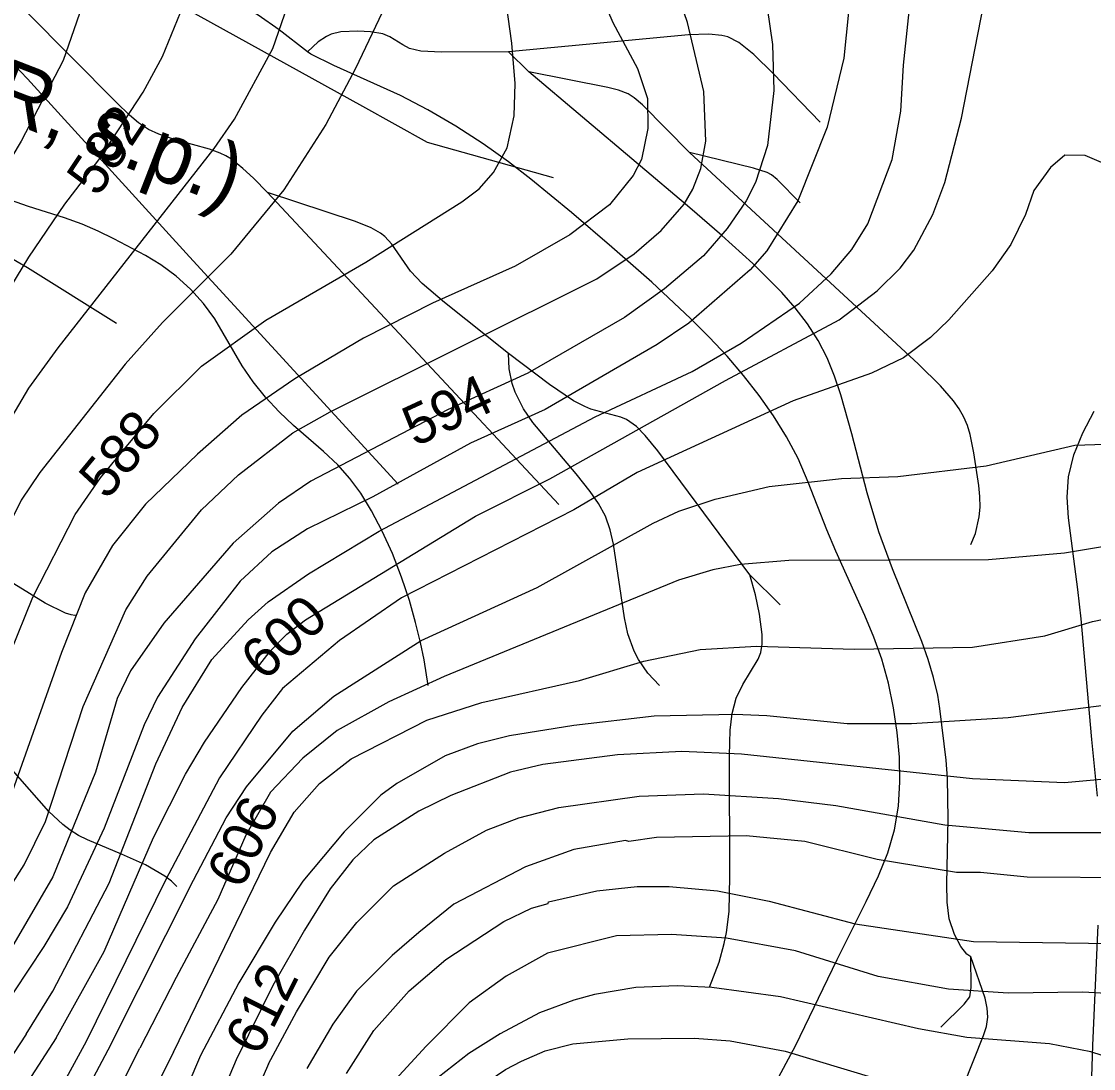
# Model space of a CAD drawing. Extents: x -709584 to -702006, y -1161789 to -1157496.
# Drawn here: x -708318.2 to -708051.5, y -1159394.7 to -1159134.4 of the extents above; entities that cross this region are included whole.
import ezdxf

# ---------------------------------------------------------------- set-up
doc = ezdxf.new("R2010")
doc.units = 0
for name, color, linetype in [('120_vrstevnice hlavní', 7, 'Continuous'), ('121_vrstevnice hlavní_popis', 7, 'Continuous'), ('122_vrstevnice základní', 7, 'Continuous'), ('411_akumulovaný odtok', 7, 'Continuous'), ('501_vodní tok', 7, 'Continuous'), ('502_vodní tok_popis', 7, 'Continuous')]:
    doc.layers.add(name, color=color, linetype=linetype)

msp = doc.modelspace()

# ---------------------------------------------------------------- linework, layer by layer
at = {"layer": '120_vrstevnice hlavní'}
for points in [[(-708255.34, -1158921.44), (-708254.8, -1158934.62), (-708251.19, -1158961.3), (-708250.05, -1158976.16), (-708250.34, -1158991.01), (-708252.34, -1159002.16), (-708258.19, -1159017.02), (-708282.2, -1159065.3), (-708290.05, -1159083.88), (-708296.2, -1159102.45), (-708301.05, -1159124.74), (-708307.77, -1159144.17), (-708318.2, -1159164.17), (-708340.91, -1159202.17), (-708348.63, -1159218.17), (-708355.2, -1159234.17), (-708357.77, -1159241.6), (-708368.2, -1159278.74), (-708374.49, -1159297.31), (-708382.49, -1159315.89), (-708396.06, -1159340.91), (-708404.2, -1159356.59), (-708412.94, -1159374.47)], [(-708177.91, -1159118.74), (-708171.05, -1159134.74), (-708164.9, -1159146.17), (-708162.48, -1159153.59), (-708162.33, -1159161.02), (-708163.9, -1159168.74), (-708166.05, -1159172.74), (-708171.9, -1159180.02), (-708181.76, -1159187.45), (-708195.33, -1159195.31), (-708215.91, -1159204.45), (-708233.05, -1159213.17), (-708250.19, -1159223.31), (-708263.34, -1159232.31), (-708274.34, -1159242.03), (-708287.34, -1159254.46), (-708295.48, -1159264.74), (-708302.34, -1159276.46), (-708308.2, -1159291.31), (-708321.39, -1159328.53), (-708327.25, -1159341.59), (-708333.76, -1159353.23), (-708342.88, -1159367.93), (-708350.62, -1159382.09)], [(-708309.56, -1159387.11), (-708297.62, -1159365.68), (-708285.34, -1159337.32), (-708277.34, -1159321.6), (-708272.62, -1159313.6), (-708263.34, -1159300.03), (-708256.19, -1159290.89), (-708252.19, -1159286.74), (-708247.48, -1159283.17), (-708205.19, -1159257.46), (-708186.76, -1159248.17), (-708143.05, -1159223.74), (-708114.76, -1159208.6), (-708105.33, -1159201.45), (-708099.62, -1159195.74), (-708096.19, -1159191.31), (-708091.47, -1159182.45), (-708088.47, -1159174.45), (-708084.33, -1159158.45), (-708078.9, -1159130.45)], [(-708021.9, -1159301.03), (-708072.76, -1159307.6), (-708096.76, -1159309.03), (-708112.76, -1159309.03), (-708132.76, -1159307.03), (-708140.76, -1159306.74), (-708160.76, -1159307.17), (-708180.76, -1159309.46), (-708196.76, -1159312.03), (-708204.76, -1159314.03), (-708212.76, -1159317.03), (-708224.76, -1159323.89), (-708228.77, -1159326.75), (-708237.91, -1159335.89), (-708248.19, -1159348.17), (-708255.05, -1159358.32), (-708264.08, -1159373.42), (-708273.6, -1159391.51)], [(-708006.36, -1159424.2), (-708009.48, -1159411.26), (-708013.71, -1159401.03), (-708020.47, -1159391.18), (-708024.76, -1159387.18), (-708031.9, -1159381.61), (-708039.33, -1159378.18), (-708046.76, -1159376.18), (-708054.19, -1159375.75), (-708072.76, -1159376.03), (-708087.62, -1159375.03), (-708105.04, -1159371.89), (-708125.62, -1159365.46), (-708142.76, -1159362.32), (-708156.48, -1159361.46), (-708170.19, -1159361.75), (-708187.33, -1159366.03), (-708197.62, -1159371.75), (-708206.77, -1159378.39), (-708217.52, -1159389.17), (-708225.11, -1159397.44)], [(-708309.56, -1159387.11), (-708316.68, -1159398.15)], [(-708273.6, -1159391.51), (-708279.66, -1159405.64)]]:
    msp.add_lwpolyline(points, dxfattribs=at)
for points in [[(-708309.56, -1159387.11), (-708309.56, -1159387.11)], [(-708273.6, -1159391.51), (-708273.6, -1159391.51)]]:
    msp.add_open_spline(points, degree=1, dxfattribs=at)
at = {"layer": '122_vrstevnice základní'}
for points in [[(-708362.3, -1159380.66), (-708354.28, -1159366.95), (-708345.16, -1159352.24), (-708336.2, -1159336.17), (-708330.48, -1159321.03), (-708320.91, -1159291.31), (-708315.34, -1159277.6), (-708304.77, -1159257.03), (-708298.48, -1159247.88), (-708285.2, -1159231.88), (-708273.34, -1159220.17), (-708257.34, -1159208.74), (-708232.48, -1159194.31), (-708208.62, -1159179.31), (-708204.33, -1159176.02), (-708200.76, -1159172.02), (-708197.33, -1159165.88), (-708195.62, -1159157.88), (-708195.33, -1159149.88), (-708196.19, -1159139.88), (-708202.48, -1159094.45)], [(-708316.97, -1159386.21), (-708310.32, -1159375.48), (-708296.32, -1159348.69), (-708284.77, -1159319.03), (-708278.2, -1159305.03), (-708270.77, -1159293.03), (-708261.77, -1159283.17), (-708256.77, -1159278.74), (-708246.77, -1159271.74), (-708229.19, -1159261.17), (-708175.48, -1159232.74), (-708151.33, -1159221.45), (-708139.19, -1159214.45), (-708124.62, -1159204.45), (-708116.76, -1159197.17), (-708111.62, -1159191.17), (-708107.62, -1159184.74), (-708101.62, -1159168.74), (-708099.47, -1159156.74), (-708098.76, -1159145.31), (-708094.76, -1159107.59)], [(-708398.64, -1159376.22), (-708392.51, -1159362.47), (-708381.43, -1159341.56), (-708369.06, -1159320.75), (-708359.34, -1159295.89), (-708353.63, -1159275.89), (-708350.06, -1159265.89), (-708328.91, -1159215.74), (-708322.48, -1159203.17), (-708316.34, -1159193.02), (-708307.34, -1159179.88), (-708298.91, -1159168.88), (-708287.91, -1159152.02), (-708283.05, -1159143.16), (-708272.62, -1159117.59)], [(-708342.31, -1159383.11), (-708317.48, -1159344.11), (-708312.2, -1159333.32), (-708302.77, -1159304.74), (-708292.2, -1159280.74), (-708286.91, -1159272.31), (-708273.34, -1159255.88), (-708264.19, -1159247.17), (-708250.62, -1159236.74), (-708241.34, -1159231.45), (-708175.05, -1159198.45), (-708165.76, -1159192.17), (-708159.05, -1159186.45), (-708153.33, -1159179.88), (-708151.19, -1159176.17), (-708149.19, -1159171.02), (-708147.9, -1159164.17), (-708148.47, -1159151.88), (-708152.48, -1159134.74), (-708158.9, -1159116.16)], [(-708387.35, -1159377.6), (-708366.77, -1159343.75), (-708359.91, -1159331.6), (-708353.2, -1159314.74), (-708346.91, -1159295.89), (-708340.48, -1159273.6), (-708332.91, -1159255.6), (-708324.48, -1159239.31), (-708316.34, -1159225.6), (-708309.05, -1159215.6), (-708270.2, -1159166.02), (-708265.2, -1159158.74), (-708255.62, -1159141.16), (-708249.05, -1159122.16)], [(-708133.33, -1159126.45), (-708131.33, -1159140.17), (-708131.05, -1159151.59), (-708132.62, -1159165.31), (-708135.62, -1159174.45), (-708137.9, -1159179.02), (-708142.62, -1159185.88), (-708148.48, -1159192.74), (-708158.19, -1159200.88), (-708168.19, -1159208.03), (-708192.19, -1159221.88), (-708212.19, -1159231.03), (-708246.19, -1159248.74), (-708254.19, -1159254.17), (-708265.48, -1159264.17), (-708282.77, -1159284.03), (-708291.05, -1159295.89), (-708294.34, -1159302.74), (-708299.77, -1159321.03), (-708310.32, -1159347.05), (-708320.09, -1159363.78), (-708334.19, -1159384.1)], [(-708227.62, -1159130.45), (-708235.05, -1159146.17), (-708242.48, -1159160.02), (-708252.91, -1159176.31), (-708266.05, -1159192.31), (-708283.05, -1159209.31), (-708292.34, -1159219.6), (-708313.62, -1159246.6), (-708318.2, -1159253.46), (-708325.63, -1159268.17), (-708329.48, -1159278.17), (-708334.63, -1159296.74), (-708337.91, -1159312.46), (-708344.06, -1159330.17), (-708351.2, -1159345.32), (-708361.63, -1159362.46), (-708372.23, -1159379.45)], [(-708112.47, -1159132.16), (-708113.62, -1159143.59), (-708117.76, -1159160.74), (-708125.05, -1159179.02), (-708132.76, -1159191.45), (-708136.9, -1159196.17), (-708152.19, -1159209.45), (-708160.05, -1159214.74), (-708187.91, -1159230.88), (-708206.48, -1159239.31), (-708230.77, -1159252.6), (-708247.05, -1159260.6), (-708255.91, -1159266.31), (-708263.77, -1159273.6), (-708274.91, -1159287.89), (-708284.34, -1159302.46), (-708287.62, -1159309.32), (-708297.62, -1159335.03), (-708306.74, -1159354.57), (-708312.6, -1159364.37), (-708323.9, -1159381.35), (-708326.73, -1159385.01)], [(-708048.33, -1159170.02), (-708053.61, -1159167.74), (-708058.69, -1159167.7), (-708062.22, -1159170.75), (-708066.33, -1159176.45), (-708068.47, -1159182.45), (-708072.04, -1159189.88), (-708076.76, -1159196.45), (-708087.47, -1159208.6), (-708092.04, -1159213.03), (-708098.76, -1159218.03), (-708106.76, -1159221.88), (-708126.19, -1159228.74), (-708165.05, -1159246.6), (-708180.76, -1159255.88), (-708223.62, -1159277.74), (-708239.05, -1159288.31), (-708253.19, -1159300.31), (-708258.34, -1159306.89), (-708268.91, -1159322.46), (-708282.34, -1159347.89), (-708302.05, -1159388.03)], [(-708295.96, -1159388.78), (-708275.34, -1159347.89), (-708267.2, -1159332.46), (-708262.19, -1159324.75), (-708250.62, -1159310.89), (-708240.48, -1159302.17), (-708218.76, -1159288.31), (-708189.91, -1159275.17), (-708161.05, -1159259.17), (-708154.62, -1159256.17), (-708145.62, -1159253.17), (-708132.19, -1159250.03), (-708114.19, -1159248.03), (-708100.19, -1159247.6), (-708078.19, -1159244.88), (-708056.19, -1159239.74), (-708046.18, -1159239.46)], [(-708043.33, -1159264.03), (-708058.76, -1159266.6), (-708077.61, -1159268.31), (-708127.33, -1159268.46), (-708139.33, -1159269.46), (-708146.19, -1159270.74), (-708154.76, -1159273.31), (-708213.05, -1159297.31), (-708226.76, -1159303.6), (-708239.62, -1159310.74), (-708248.19, -1159317.6), (-708256.19, -1159326.03), (-708262.34, -1159336.75), (-708269.34, -1159352.75), (-708279.71, -1159372.11), (-708288.71, -1159389.66)], [(-708280.3, -1159390.69), (-708256.19, -1159341.03), (-708250.34, -1159331.03), (-708244.05, -1159323.89), (-708236.19, -1159317.74), (-708217.33, -1159308.17), (-708203.62, -1159303.74), (-708179.33, -1159298.31), (-708163.33, -1159293.46), (-708149.33, -1159290.6), (-708135.33, -1159289.74), (-708111.05, -1159290.46), (-708081.62, -1159290.03), (-708063.61, -1159287.17), (-708051.76, -1159283.6), (-708044.18, -1159282.03)], [(-708008.75, -1159319.17), (-708058.76, -1159323.74), (-708081.62, -1159322.74), (-708139.05, -1159316.6), (-708153.9, -1159315.89), (-708169.91, -1159316.74), (-708188.48, -1159319.17), (-708196.48, -1159321.03), (-708211.33, -1159326.89), (-708219.33, -1159330.75), (-708230.48, -1159337.89), (-708235.77, -1159342.89), (-708241.34, -1159350.03), (-708247.77, -1159360.32), (-708255.62, -1159374.14), (-708264.75, -1159392.59)], [(-708256.7, -1159393.58), (-708249.75, -1159380.67), (-708241.62, -1159367.03), (-708234.76, -1159358.46), (-708225.62, -1159349.32), (-708212.91, -1159341.17), (-708202.48, -1159335.46), (-708194.48, -1159332.46), (-708184.48, -1159329.89), (-708164.48, -1159327.03), (-708148.48, -1159326.46), (-708129.9, -1159327.6), (-708115.62, -1159329.32), (-708088.47, -1159334.17), (-708067.61, -1159336.03), (-708007.61, -1159336.03)], [(-708041.61, -1159347.32), (-708068.04, -1159347.17), (-708079.61, -1159346.03), (-708085.62, -1159346.03), (-708105.33, -1159342.75), (-708123.33, -1159338.32), (-708137.9, -1159336.89), (-708160.19, -1159337.32), (-708167.05, -1159338.32), (-708167.9, -1159338.03), (-708180.76, -1159340.32), (-708192.76, -1159344.6), (-708210.62, -1159353.89), (-708219.33, -1159360.89), (-708225.98, -1159366.62), (-708234.81, -1159375.49), (-708240.74, -1159383.68), (-708247.14, -1159394.75)], [(-708237.32, -1159395.95), (-708230.54, -1159385.25), (-708221.75, -1159375.45), (-708212.63, -1159367.61), (-708198.19, -1159358.18), (-708191.33, -1159354.89), (-708187.19, -1159353.75), (-708187.05, -1159353.32), (-708175.05, -1159350.6), (-708165.05, -1159349.46), (-708157.05, -1159349.46), (-708145.05, -1159350.6), (-708132.19, -1159353.17), (-708110.76, -1159358.75), (-708081.33, -1159363.18), (-708041.33, -1159363.75), (-708030.18, -1159365.89), (-708023.33, -1159368.75), (-708017.61, -1159373.03), (-708012.33, -1159378.75), (-708004.75, -1159390.46), (-708000.69, -1159398.78), (-707996.45, -1159413.48), (-707994.48, -1159425.66)], [(-708021.96, -1159422.29), (-708025.43, -1159412.46), (-708028.69, -1159406.91), (-708034.55, -1159400.05), (-708038.61, -1159396.61), (-708046.76, -1159392.32), (-708052.19, -1159390.61), (-708062.47, -1159388.61), (-708083.04, -1159387.03), (-708095.04, -1159384.89), (-708129.33, -1159376.89), (-708146.48, -1159374.6), (-708155.05, -1159374.18), (-708165.33, -1159374.6), (-708175.62, -1159376.32), (-708180.76, -1159377.75), (-708189.32, -1159380.9), (-708199.09, -1159386.13), (-708206.9, -1159391.03), (-708216.45, -1159398.5)], [(-708316.97, -1159386.21), (-708327.96, -1159402.8)], [(-708302.06, -1159388.03), (-708307.5, -1159398.06)], [(-708295.96, -1159388.78), (-708305.46, -1159406.76)], [(-708204.96, -1159399.91), (-708197.73, -1159394.95), (-708193.76, -1159392.89), (-708187.91, -1159390.32), (-708181.05, -1159388.61), (-708167.33, -1159387.32), (-708150.76, -1159387.18), (-708141.9, -1159387.89), (-708128.19, -1159390.46), (-708105.9, -1159397.18), (-708080.19, -1159402.61), (-708067.61, -1159403.32), (-708060.28, -1159405.6), (-708052.46, -1159410.83), (-708044.57, -1159419.53)], [(-708296.63, -1159405.39), (-708288.71, -1159389.66)], [(-708280.3, -1159390.69), (-708289.2, -1159408.33)], [(-708264.75, -1159392.59), (-708273.37, -1159412.97)], [(-708256.7, -1159393.58), (-708266.7, -1159416.77)]]:
    msp.add_lwpolyline(points, dxfattribs=at)
for points in [[(-708316.97, -1159386.21), (-708316.97, -1159386.21)], [(-708302.05, -1159388.03), (-708302.06, -1159388.03)], [(-708295.96, -1159388.78), (-708295.96, -1159388.78)], [(-708288.71, -1159389.66), (-708288.71, -1159389.66)], [(-708280.3, -1159390.69), (-708280.3, -1159390.69)], [(-708264.75, -1159392.59), (-708264.75, -1159392.59)], [(-708256.7, -1159393.58), (-708256.7, -1159393.58)]]:
    msp.add_open_spline(points, degree=1, dxfattribs=at)
at = {"layer": '411_akumulovaný odtok'}
for p, q in [((-708191.99, -1159147), (-708196.99, -1159142)), ((-708184.49, -1159254.5), (-708256.99, -1159177)), ((-708129.49, -1159279.5), (-708136.99, -1159272))]:
    msp.add_line(p, q, dxfattribs=at)
for points in [[(-708246.99, -1159142), (-708254.07, -1159136.56), (-708259.32, -1159132.9), (-708264.82, -1159129.63), (-708267.44, -1159128.4), (-708269.87, -1159127.55), (-708274.68, -1159126.37), (-708289.53, -1159123.87), (-708294.4, -1159122.88), (-708299.09, -1159121.5), (-708301.32, -1159120.58), (-708303.56, -1159119.39), (-708307.81, -1159116.5), (-708313.87, -1159111.49), (-708356.99, -1159072)], [(-708224.49, -1159249.5), (-708276.38, -1159192.92), (-708316.65, -1159148.7), (-708325.46, -1159139.59), (-708331.6, -1159134.06), (-708334.84, -1159131.62), (-708338.26, -1159129.54), (-708341.83, -1159127.94), (-708345.63, -1159126.69), (-708350.1, -1159125.66), (-708355.19, -1159124.81), (-708366.14, -1159123.55), (-708386.99, -1159122)], [(-708256.99, -1159177), (-708260.48, -1159173.41), (-708263.12, -1159170.96), (-708265.95, -1159168.71), (-708267.34, -1159167.82), (-708268.7, -1159167.15), (-708271.4, -1159166.16), (-708279.86, -1159163.83), (-708284, -1159162.49), (-708286.58, -1159161.29), (-708289.01, -1159159.65), (-708291.28, -1159157.73), (-708294.55, -1159154.62), (-708316.99, -1159132)], [(-708196.99, -1159142), (-708213.69, -1159142.09), (-708218.79, -1159141.83), (-708221.64, -1159141.15), (-708223.3, -1159140.28), (-708226.5, -1159138.24), (-708228.29, -1159137.51), (-708231.31, -1159137.01), (-708234.47, -1159136.88), (-708238.71, -1159137.04), (-708241.1, -1159137.64), (-708242.31, -1159138.17), (-708244.38, -1159139.53), (-708246.99, -1159142)], [(-708119.49, -1159159.5), (-708131.2, -1159147.36), (-708135.98, -1159142.68), (-708139.73, -1159139.69), (-708142.46, -1159138.3), (-708143.97, -1159137.9), (-708147.19, -1159137.59), (-708152.23, -1159137.76), (-708196.99, -1159142)], [(-708130.96, -1159398.96), (-708125.67, -1159389.09), (-708115.31, -1159367.62), (-708108.06, -1159353.23), (-708105.01, -1159346.82), (-708102.71, -1159341.11), (-708101.02, -1159335.41), (-708100.04, -1159329.49), (-708099.67, -1159323.45), (-708099.8, -1159317.32), (-708100.33, -1159311.17), (-708101.23, -1159305.04), (-708102.51, -1159298.95), (-708104.2, -1159292.95), (-708106.16, -1159287.49), (-708108.39, -1159282.11), (-708115.6, -1159266.16), (-708117.86, -1159260.83), (-708122.47, -1159248.94), (-708125.01, -1159243.13), (-708127.88, -1159237.72), (-708131.13, -1159232.49), (-708134.7, -1159227.41), (-708138.53, -1159222.47), (-708142.62, -1159217.68), (-708147.07, -1159212.91), (-708151.72, -1159208.27), (-708161.38, -1159199.28), (-708171.31, -1159190.52), (-708181.37, -1159181.94), (-708191.49, -1159173.61), (-708197.05, -1159169.33), (-708203.35, -1159164.85), (-708210.1, -1159160.46), (-708217.04, -1159156.39), (-708223.9, -1159152.89), (-708240.43, -1159145.43), (-708246.16, -1159142.58), (-708246.99, -1159142)], [(-708151.99, -1159167), (-708163.69, -1159155.2), (-708165.74, -1159153.42), (-708167.23, -1159152.46), (-708169.69, -1159151.51), (-708172.3, -1159150.86), (-708191.99, -1159147)], [(-708081.99, -1159367), (-708083.05, -1159366.35), (-708084.54, -1159364.44), (-708086.12, -1159361.44), (-708087.38, -1159357.52), (-708087.94, -1159353.4), (-708088.03, -1159348.79), (-708087.65, -1159332.7), (-708087.85, -1159322.58), (-708088.19, -1159318.09), (-708089.72, -1159305.26), (-708090.24, -1159301.95), (-708091.29, -1159297.52), (-708092.66, -1159293.08), (-708094.25, -1159288.62), (-708101.51, -1159270.56), (-708104.92, -1159261.32), (-708107.82, -1159251.61), (-708111.65, -1159236.92), (-708114.38, -1159227.29), (-708115.96, -1159222.61), (-708117.79, -1159218.08), (-708119.97, -1159213.75), (-708122.64, -1159209.59), (-708125.7, -1159205.64), (-708129.04, -1159201.86), (-708136.27, -1159194.64), (-708143.96, -1159187.67), (-708151.94, -1159180.76), (-708191.99, -1159147)], [(-708124.49, -1159179.5), (-708130.2, -1159173.73), (-708131.63, -1159172.59), (-708132.66, -1159172.01), (-708136.08, -1159170.93), (-708151.99, -1159167)], [(-708081.99, -1159264.5), (-708080.89, -1159261.72), (-708079.97, -1159257.63), (-708079.74, -1159255.2), (-708079.78, -1159252.53), (-708080.05, -1159249.79), (-708081.25, -1159241.69), (-708082.21, -1159237.12), (-708082.86, -1159234.91), (-708083.73, -1159232.79), (-708084.91, -1159230.72), (-708086.32, -1159228.75), (-708089.58, -1159225.01), (-708095.03, -1159219.63), (-708151.99, -1159167)], [(-708216.99, -1159299.5), (-708218.03, -1159293.18), (-708218.93, -1159288.86), (-708220.13, -1159283.86), (-708221.67, -1159278.4), (-708223.63, -1159272.56), (-708225.9, -1159266.74), (-708228.41, -1159261.17), (-708231.06, -1159256.07), (-708233.78, -1159251.68), (-708236.52, -1159248.04), (-708239.5, -1159244.7), (-708243.06, -1159241.34), (-708250.5, -1159234.92), (-708254.07, -1159231.48), (-708257.42, -1159227.84), (-708260.5, -1159224.02), (-708263.26, -1159220.03), (-708270.04, -1159208.36), (-708272.89, -1159204.53), (-708276.1, -1159200.99), (-708279.64, -1159197.76), (-708283.47, -1159194.92), (-708287.33, -1159192.61), (-708295.16, -1159188.5), (-708299.04, -1159186.58), (-708303.03, -1159184.84), (-708307.41, -1159183.27), (-708316.38, -1159180.48), (-708320.84, -1159178.91)], [(-708196.99, -1159217), (-708212.95, -1159204.3), (-708218.45, -1159199.59), (-708221.39, -1159196.48), (-708226.02, -1159189.81), (-708227.78, -1159187.89), (-708228.83, -1159187.08), (-708231.19, -1159185.75), (-708235.07, -1159184.15), (-708256.99, -1159177)], [(-708304.49, -1159282), (-708304.87, -1159282.12), (-708305.79, -1159281.97), (-708307.16, -1159281.52), (-708312.22, -1159279.06), (-708329.03, -1159268.81), (-708335.03, -1159265.58), (-708337.85, -1159264.43), (-708340.57, -1159263.58), (-708351.89, -1159261), (-708355.07, -1159260.13), (-708361.35, -1159258.04), (-708367.5, -1159255.55), (-708370.51, -1159254.16), (-708376.31, -1159250.98), (-708379.19, -1159249.04), (-708384.71, -1159244.75), (-708392.65, -1159237.77), (-708446.99, -1159187)], [(-708294.49, -1159209.5), (-708316.67, -1159195.73), (-708321.78, -1159192.71), (-708326.85, -1159190.23), (-708328.52, -1159189.67), (-708330.18, -1159189.33), (-708331.82, -1159189.28), (-708333.44, -1159189.6), (-708335.04, -1159190.22), (-708338.2, -1159192.04), (-708341.34, -1159194.3), (-708350.76, -1159201.69), (-708354.01, -1159203.89), (-708355.69, -1159204.84), (-708357.43, -1159205.62), (-708361.09, -1159206.61), (-708372.28, -1159208.09), (-708376.93, -1159209.17), (-708380.21, -1159210.55), (-708381.21, -1159211.19), (-708381.99, -1159212)], [(-708136.99, -1159272), (-708159.91, -1159241.21), (-708163, -1159237.41), (-708165.21, -1159235.17), (-708167.67, -1159233.4), (-708169.04, -1159232.79), (-708176.53, -1159230.79), (-708178, -1159230.2), (-708180.84, -1159228.72), (-708186.81, -1159224.7), (-708196.99, -1159217)], [(-708159.49, -1159299.5), (-708162.4, -1159296.42), (-708164.71, -1159293.06), (-708165.77, -1159290.99), (-708167.35, -1159286.64), (-708168.18, -1159282.74), (-708170.91, -1159264.36), (-708171.72, -1159260.81), (-708172.91, -1159257.41), (-708174.63, -1159254.27), (-708176.73, -1159251.28), (-708180.18, -1159246.94), (-708190.94, -1159234.11), (-708193.29, -1159230.73), (-708195.37, -1159226.6), (-708196.13, -1159224.45), (-708196.86, -1159220.82), (-708196.99, -1159217)], [(-708050.56, -1159327.06), (-708051.97, -1159312.92), (-708054.6, -1159282.95), (-708055.39, -1159275.65), (-708057.77, -1159257.85), (-708058.06, -1159252.7), (-708057.73, -1159247.68), (-708056.38, -1159242.14), (-708054.18, -1159236.7), (-708051.38, -1159231.32)], [(-708146.99, -1159374.5), (-708144.64, -1159368.31), (-708143.34, -1159363.67), (-708142.79, -1159360.92), (-708142.16, -1159355.67), (-708141.98, -1159347), (-708142.08, -1159316.95), (-708141.85, -1159310.61), (-708141.39, -1159306.51), (-708140.4, -1159302.64), (-708138.73, -1159299.3), (-708134.92, -1159292.97), (-708134.27, -1159291.28), (-708133.95, -1159289.21), (-708133.93, -1159286.85), (-708134.56, -1159281.76), (-708135.62, -1159276.96), (-708136.99, -1159272)], [(-708279.49, -1159349.5), (-708280.83, -1159348.16), (-708282.51, -1159346.93), (-708287.32, -1159344.12), (-708293.26, -1159341.43), (-708301.73, -1159337.88), (-708303.94, -1159336.79), (-708306.03, -1159335.52), (-708307.89, -1159334.1), (-708311.34, -1159330.83), (-708320.96, -1159319.89)], [(-708051.99, -1159399.5), (-708051.72, -1159388.99), (-708050.37, -1159359.14)], [(-708089.49, -1159384.5), (-708083.67, -1159378.76), (-708082.26, -1159376.89), (-708081.94, -1159374.63), (-708081.99, -1159367)], [(-708086.99, -1159424.5), (-708085.25, -1159420.32), (-708084.23, -1159417.4), (-708083.55, -1159414.57), (-708083.45, -1159413.36), (-708083.82, -1159411.38), (-708085.04, -1159408.62), (-708085.61, -1159406.72), (-708085.65, -1159405.69), (-708085.33, -1159403.54), (-708083.85, -1159399.07), (-708078.86, -1159386.56), (-708078.17, -1159384.28), (-708077.81, -1159381.99), (-708077.94, -1159379.7), (-708078.48, -1159377.21), (-708081.99, -1159367)]]:
    msp.add_lwpolyline(points, dxfattribs=at)
at = {"layer": '501_vodní tok'}
msp.add_lwpolyline([(-708185.81, -1159173.32), (-708217.14, -1159164.55), (-708233.28, -1159155.57), (-708277.32, -1159131.2), (-708334.96, -1159111.76), (-708393.23, -1159099.23), (-708443.15, -1159088.8), (-708478.44, -1159076.03), (-708511.65, -1159062.24), (-708570.15, -1159043.37), (-708670.5, -1158995.39), (-708750.74, -1158954.75), (-708757.67, -1158951.28), (-708787.21, -1158933.49), (-708802.4, -1158926.32), (-708802.62, -1158926.21), (-708817.69, -1158916.84), (-708823.29, -1158912.63)], dxfattribs=at)

# ---------------------------------------------------------------- texts
at = {"layer": '121_vrstevnice hlavní_popis'}
for s, rotation, p in [('582', 56.4527, (-708299.14, -1159178.35)), ('594', 24.8655, (-708220.3, -1159240.28)), ('588', 50.3706, (-708296.91, -1159253.65)), ('600', 42.4875, (-708257.82, -1159298.68)), ('606', 64.3211, (-708263.42, -1159350.53)), ('612', 63.3921, (-708259, -1159391.95))]:
    msp.add_text(s, height=10, rotation=rotation, dxfattribs=at).set_placement(p)
at = {"layer": '502_vodní tok_popis'}
msp.add_text('Bezejmenný vodní tok 03 (Lesy ČR, s.p.)', height=15, rotation=338.8028, dxfattribs=at).set_placement((-708606.47, -1159048.85))

doc.saveas('drawing.dxf')
